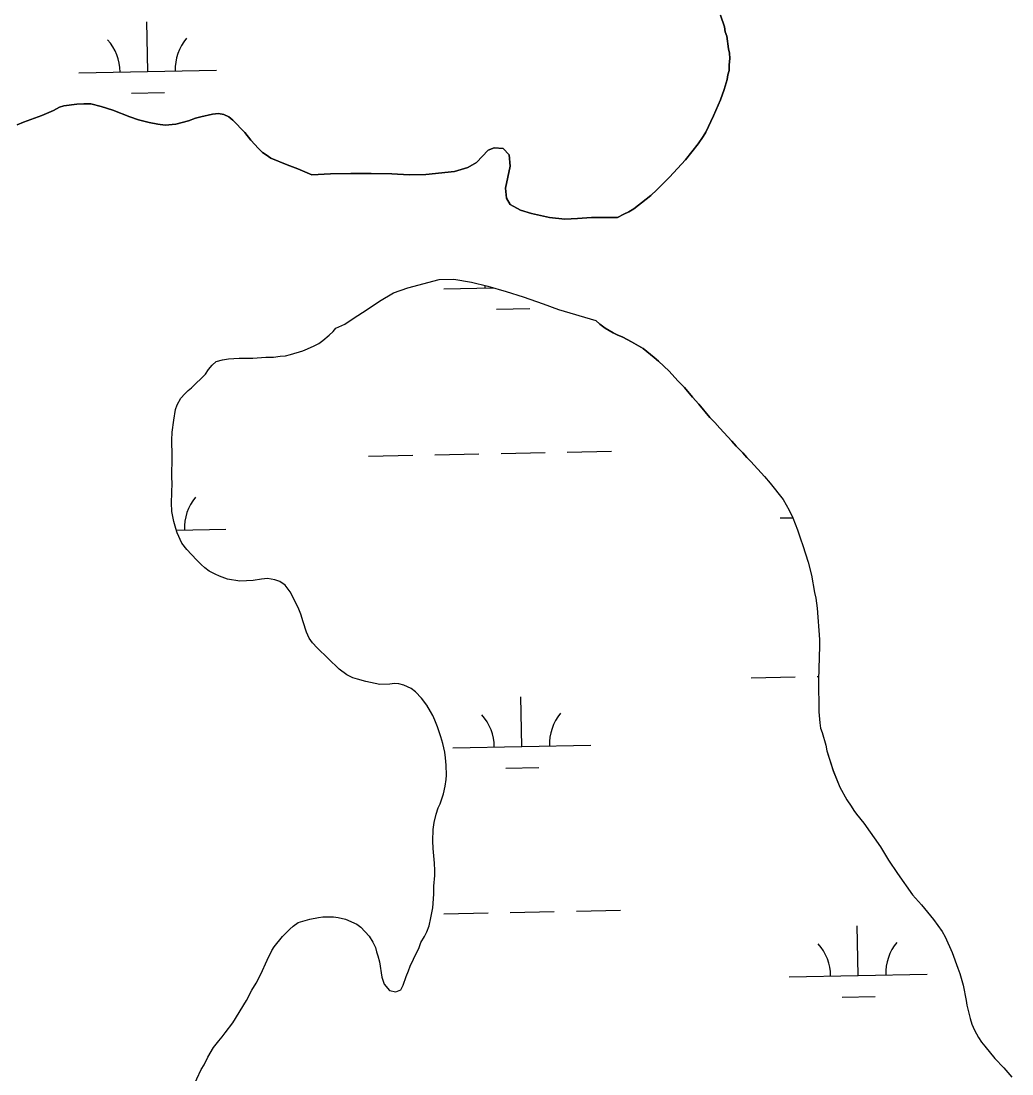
# Model space of a CAD drawing. Extents: x 3989314 to 4027622, y 243956 to 270014.
# Drawn here: x 4014944 to 4015662, y 260367 to 261130 of the extents above; entities that cross this region are included whole.
import ezdxf

# ---------------------------------------------------------------- set-up
doc = ezdxf.new("R2010")
doc.units = 0
doc.layers.add('V-RIVR-EDGE', color=7, linetype='Continuous')
doc.layers.add('V-WETL-SWMP', color=7, linetype='Continuous')

msp = doc.modelspace()

# ---------------------------------------------------------------- linework, layer by layer
at = {"layer": 'V-RIVR-EDGE'}
for points in [[(4015456.09, 261087.94), (4015456.56, 261091.36), (4015457.39, 261094.39), (4015457.49, 261098.58), (4015457.98, 261103.15), (4015457.69, 261106.96), (4015457, 261110.03), (4015455.7, 261119.21), (4015454.63, 261122.29), (4015453.96, 261126.12), (4015451.12, 261134.57)], [(4015376.63, 260987.78), (4015381.08, 260990.25), (4015384.71, 260991.95), (4015388.35, 260994.24), (4015397.31, 261001.17), (4015400.56, 261003.88), (4015405.06, 261007.94), (4015414.26, 261017.06), (4015425.76, 261029.7), (4015435.03, 261041.21), (4015438.56, 261046.49), (4015440.44, 261049.63), (4015446.13, 261061.43), (4015451.22, 261073.05), (4015453.81, 261080.55), (4015456.09, 261087.94)], [(4014941.41, 261055.04), (4014945.84, 261056.91), (4014959.12, 261061.74), (4014967.79, 261065.49), (4014972.03, 261067.77), (4014975.24, 261068.68), (4014984.64, 261070.02), (4014989.63, 261070.29), (4014994.8, 261070.15), (4015002.33, 261068.36), (4015010.62, 261065.55), (4015023.04, 261060.83), (4015029.36, 261058.67), (4015037.08, 261056.68), (4015043.42, 261055.51), (4015048.58, 261054.77), (4015056.37, 261055.56), (4015065.6, 261057.91), (4015070.63, 261059.77), (4015074.45, 261060.86), (4015082.86, 261062.63), (4015087.26, 261063.31), (4015091.23, 261062.6), (4015094.77, 261060.92), (4015097.69, 261058.45), (4015106.41, 261049.45), (4015110.65, 261043.96), (4015116.27, 261037.83), (4015119.18, 261034.96), (4015121.92, 261033.3), (4015125.24, 261030.82), (4015137.06, 261025.92), (4015144.76, 261023.12), (4015155, 261018.67)], [(4015155, 261018.67), (4015168.57, 261019.5), (4015183.32, 261019.71), (4015198.06, 261019.71), (4015213, 261019.51), (4015225.53, 261018.78), (4015237.69, 261019.05), (4015258.46, 261021.09), (4015268.1, 261024.02), (4015274.38, 261027.64), (4015282.78, 261036.58), (4015287.21, 261038.26), (4015293.58, 261037.88), (4015298.04, 261033.39), (4015298.61, 261025), (4015295.4, 261009.15), (4015296.01, 261001.96), (4015298.67, 260997.31), (4015306.13, 260993.12), (4015314.23, 260990.72), (4015327.1, 260987.78), (4015338.23, 260986.69), (4015347.41, 260987.04), (4015357.59, 260987.97), (4015365.95, 260987.74), (4015376.63, 260987.78)], [(4015172.36, 260907.64), (4015178.81, 260910.45), (4015185.51, 260915.06), (4015194.42, 260920.6), (4015203.97, 260927.32), (4015214.08, 260933.22), (4015224.54, 260936.93), (4015247.21, 260942.9), (4015257.98, 260943.21), (4015270.67, 260940.88), (4015282.54, 260937.97), (4015295.79, 260934.23), (4015308.24, 260930.32), (4015322.65, 260925.35), (4015333.7, 260921.27), (4015360.69, 260913.1)], [(4015483.19, 260800.06), (4015473.12, 260811.09), (4015470.21, 260813.96), (4015467.31, 260817.22), (4015462.46, 260822.13), (4015459.37, 260825.8), (4015450.66, 260835.2), (4015447.18, 260839.27), (4015443.49, 260842.96), (4015435.58, 260852.53), (4015430.93, 260857.64), (4015425.14, 260864.56), (4015420.29, 260869.47), (4015413.9, 260876.42), (4015406.13, 260883.8), (4015403.21, 260886.46), (4015395.02, 260892.86), (4015386.58, 260897.67), (4015380.29, 260901.02), (4015376.15, 260902.72), (4015373.4, 260904.19), (4015367.52, 260907.74), (4015363.61, 260910.63), (4015360.69, 260913.1)], [(4015148.42, 260891.34), (4015151.84, 260892.65), (4015156.68, 260894.91), (4015159.92, 260896.61), (4015162.96, 260898.73), (4015167.45, 260902.59), (4015170.31, 260905.3), (4015172.36, 260907.64)], [(4015234.01, 260462.33), (4015236.72, 260466.84), (4015238.4, 260470.18), (4015239.91, 260474.52), (4015241.26, 260480.27), (4015242.65, 260487.6), (4015243.31, 260497.54), (4015243.47, 260503.32), (4015244.07, 260511.07), (4015244.17, 260514.65), (4015243.91, 260520.04), (4015242.8, 260530.63), (4015242.74, 260536.01), (4015242.97, 260544.37), (4015243.7, 260549.33), (4015245.06, 260555.47), (4015246.57, 260560.01), (4015247.85, 260562.96), (4015250.43, 260570.07), (4015251.57, 260575.82), (4015252.3, 260580.58), (4015252.58, 260583.76), (4015252.38, 260590.93), (4015251.92, 260596.33), (4015251.23, 260600.33), (4015249.8, 260606.54), (4015248.34, 260611.56), (4015245.95, 260618.8), (4015244.08, 260623.63), (4015242.54, 260626.84), (4015241.06, 260629.89), (4015238.4, 260634.54), (4015234.55, 260639.62), (4015230.09, 260644.12), (4015226.96, 260646.4), (4015221.65, 260648.93), (4015218.09, 260649.82), (4015214.91, 260650.11), (4015211.5, 260649.6), (4015204.33, 260649.39), (4015194.03, 260651.66), (4015188.09, 260653.21), (4015184.74, 260654.3), (4015180.21, 260656.41), (4015174.74, 260660.54), (4015158.81, 260675.91), (4015155.52, 260679.58), (4015153.03, 260683.03), (4015151.15, 260687.27), (4015148.56, 260694.91), (4015146.92, 260700.33), (4015145.42, 260703.96), (4015141.83, 260711.42), (4015139.18, 260716.47), (4015135.72, 260721.35), (4015131.81, 260724.04), (4015128.06, 260725.34), (4015122.7, 260726.28), (4015118.51, 260725.79), (4015112.5, 260724.76), (4015102.73, 260724.22), (4015093.81, 260725.85), (4015087.89, 260728), (4015084.93, 260729.27), (4015080.41, 260731.59), (4015077.48, 260733.86), (4015074.76, 260736.32), (4015071.27, 260739.8), (4015064.29, 260747.16), (4015060.63, 260751.84), (4015057.44, 260759.29), (4015056.33, 260762.51), (4015054.87, 260767.53), (4015053.47, 260774.74), (4015053.24, 260781.12), (4015053.63, 260795.65), (4015053.53, 260799.24), (4015053.75, 260815.17), (4015053.46, 260826.54), (4015053.81, 260832.31), (4015054.84, 260841.04), (4015056.04, 260848.78), (4015057.33, 260852.13), (4015060.04, 260856.84), (4015062.92, 260860.15), (4015065.37, 260862.48), (4015067.81, 260864.4), (4015077.84, 260874.3), (4015080.12, 260877.62), (4015082.8, 260880.94), (4015085.65, 260883.45), (4015090.27, 260884.72), (4015094.47, 260885.41), (4015102.25, 260885.8), (4015112.22, 260885.93), (4015121.6, 260886.68), (4015127.18, 260886.73), (4015131.98, 260887.4), (4015135.77, 260887.69), (4015139.58, 260888.59), (4015148.42, 260891.34)], [(4015483.19, 260800.06), (4015487.25, 260795.37), (4015496.5, 260783.57), (4015501.07, 260775.68), (4015503.71, 260770.23), (4015507.07, 260761.57), (4015509.08, 260754.95), (4015510.94, 260750.12), (4015514.61, 260738.06), (4015517.15, 260728.63), (4015519.4, 260716.02), (4015520.29, 260712.01), (4015521.29, 260704.62), (4015522.88, 260682.06), (4015522.94, 260677.08), (4015522.3, 260652.79), (4015522.47, 260629.48), (4015523.06, 260621.69), (4015523.75, 260617.69), (4015524.87, 260614.67), (4015527.61, 260605.43), (4015528.29, 260601.23), (4015532.89, 260586.97), (4015537.76, 260575.08), (4015542.69, 260565.79), (4015545.95, 260561.32), (4015547.86, 260558.08), (4015549.78, 260555.44), (4015554.99, 260548.92), (4015567.08, 260531.87), (4015573, 260522.14), (4015579.52, 260512.41), (4015590.46, 260496.98), (4015596.84, 260489.64), (4015605.52, 260479.04), (4015611.86, 260470.31), (4015614.15, 260466.46), (4015619.03, 260455.18), (4015623.31, 260443.9), (4015624.6, 260440.08), (4015626.96, 260431.46), (4015629.26, 260420.44), (4015629.77, 260417.04), (4015632.1, 260407.41), (4015633.38, 260403.2), (4015635.26, 260398.96), (4015638.3, 260393.5), (4015640.41, 260390.26), (4015642.72, 260387.21), (4015650.06, 260378.45), (4015656.45, 260371.7), (4015662.44, 260364.77)], [(4015068.43, 260356.97), (4015074.77, 260370.35), (4015076.85, 260373.88), (4015079.59, 260379.39), (4015083.76, 260386.25), (4015087.47, 260391.13), (4015089.94, 260394.05), (4015092.01, 260396.98), (4015097.58, 260404.21), (4015107.58, 260420.48), (4015111.56, 260427.94), (4015114.69, 260433.04), (4015118.05, 260439.52), (4015122.5, 260449.56), (4015125.88, 260456.65), (4015127.54, 260459.19), (4015133.72, 260466.8), (4015139.04, 260472.03), (4015141.48, 260474.16), (4015145.14, 260476.85), (4015153.57, 260479.22), (4015159.79, 260480.64), (4015162.98, 260480.96), (4015170.76, 260481.15), (4015174.13, 260480.66), (4015179.28, 260479.33), (4015187.55, 260475.72), (4015190.48, 260473.65), (4015196.48, 260467.12), (4015199.15, 260462.66), (4015201.04, 260458.82), (4015201.75, 260455.62), (4015202.87, 260452.8), (4015203.95, 260448.39), (4015205.65, 260437.39), (4015207.31, 260432.16), (4015211.17, 260427.68), (4015215.72, 260426.56), (4015219.55, 260428.05), (4015221.23, 260431.39), (4015223.39, 260437.71), (4015225.09, 260441.85), (4015226.18, 260445.21), (4015231.03, 260455.43), (4015232.5, 260458.18), (4015234.01, 260462.33)]]:
    msp.add_lwpolyline(points, dxfattribs=at)
at = {"layer": 'V-WETL-SWMP'}
for p, q in [((4015035.94, 261093.7), (4015035.23, 261129.69)), ((4014985.95, 261092.7), (4015085.93, 261094.7)), ((4015024.25, 261078.03), (4015048.25, 261078.51)), ((4015250.56, 260936.08), (4015286.69, 260936.8)), ((4015288.86, 260921.41), (4015312.86, 260921.89)), ((4015340.09, 260817.77), (4015372.09, 260818.41)), ((4015196.12, 260814.9), (4015228.12, 260815.54)), ((4015244.11, 260815.86), (4015276.11, 260816.5)), ((4015292.1, 260816.81), (4015324.1, 260817.45)), ((4015494.39, 260770.09), (4015503.69, 260770.28)), ((4015056.73, 260761.37), (4015092.56, 260762.09)), ((4015473.29, 260654.22), (4015505.28, 260654.86)), ((4015521.28, 260655.18), (4015522.36, 260655.2)), ((4015307.18, 260604.47), (4015306.46, 260640.46)), ((4015257.19, 260603.47), (4015357.17, 260605.47)), ((4015295.49, 260588.8), (4015319.49, 260589.28)), ((4015250.74, 260483.25), (4015282.73, 260483.89)), ((4015298.73, 260484.21), (4015330.72, 260484.84)), ((4015346.72, 260485.16), (4015378.72, 260485.8)), ((4015551.01, 260438.48), (4015550.29, 260474.47)), ((4015501.02, 260437.49), (4015601, 260439.48)), ((4015539.32, 260422.81), (4015563.31, 260423.29))]:
    msp.add_line(p, q, dxfattribs=at)
for points in [[(4015451.12, 261134.57), (4015453.96, 261126.12), (4015454.63, 261122.29), (4015455.7, 261119.21), (4015457.01, 261110.03), (4015457.69, 261106.97), (4015457.98, 261103.15), (4015457.49, 261098.58), (4015457.39, 261094.39), (4015456.56, 261091.36), (4015456.09, 261087.94), (4015453.81, 261080.55), (4015451.22, 261073.05), (4015446.13, 261061.43), (4015440.43, 261049.63), (4015438.56, 261046.49), (4015435.03, 261041.21), (4015425.76, 261029.7), (4015414.26, 261017.06), (4015405.06, 261007.94), (4015400.56, 261003.88), (4015397.31, 261001.17), (4015388.35, 260994.24), (4015384.71, 260991.95), (4015381.08, 260990.25), (4015376.63, 260987.78), (4015365.95, 260987.74), (4015357.59, 260987.97), (4015347.41, 260987.04), (4015338.23, 260986.69), (4015327.1, 260987.78), (4015314.23, 260990.72), (4015306.13, 260993.12), (4015298.67, 260997.31), (4015296, 261001.96), (4015295.4, 261009.15), (4015298.61, 261025), (4015298.04, 261033.38), (4015293.58, 261037.89), (4015287.21, 261038.25), (4015282.78, 261036.58), (4015274.38, 261027.64), (4015268.1, 261024.02), (4015258.46, 261021.09), (4015237.69, 261019.05), (4015225.53, 261018.78), (4015213, 261019.51), (4015198.06, 261019.71), (4015183.32, 261019.71), (4015168.57, 261019.5), (4015155, 261018.67), (4015144.76, 261023.12), (4015137.06, 261025.92), (4015125.24, 261030.82), (4015121.92, 261033.3), (4015119.18, 261034.96), (4015116.27, 261037.83), (4015110.65, 261043.96), (4015106.42, 261049.45), (4015097.69, 261058.45), (4015094.77, 261060.92), (4015091.23, 261062.6), (4015087.26, 261063.31), (4015082.86, 261062.63), (4015074.45, 261060.86), (4015070.63, 261059.77), (4015065.6, 261057.91), (4015056.37, 261055.56), (4015048.58, 261054.77), (4015043.42, 261055.51), (4015037.08, 261056.68), (4015029.36, 261058.67), (4015023.04, 261060.83), (4015010.62, 261065.55), (4015002.33, 261068.36), (4014994.81, 261070.15), (4014989.63, 261070.29), (4014984.64, 261070.03), (4014975.24, 261068.68), (4014972.03, 261067.77)], [(4014972.03, 261067.77), (4014967.79, 261065.49), (4014959.12, 261061.74), (4014945.84, 261056.92), (4014941.41, 261055.04)], [(4015172.36, 260907.64), (4015178.81, 260910.45), (4015185.51, 260915.06), (4015194.42, 260920.6), (4015203.97, 260927.32), (4015214.08, 260933.22), (4015224.54, 260936.93), (4015247.21, 260942.9), (4015257.98, 260943.21), (4015270.67, 260940.88), (4015282.54, 260937.97), (4015295.79, 260934.23), (4015308.24, 260930.31), (4015322.65, 260925.35), (4015333.7, 260921.27), (4015360.69, 260913.1), (4015363.62, 260910.63), (4015367.52, 260907.74), (4015373.4, 260904.19), (4015376.15, 260902.72), (4015380.29, 260901.02), (4015386.58, 260897.67), (4015395.02, 260892.86), (4015403.21, 260886.46), (4015406.13, 260883.8), (4015413.9, 260876.42), (4015420.29, 260869.47), (4015425.14, 260864.56), (4015430.93, 260857.64), (4015435.58, 260852.53), (4015443.49, 260842.96), (4015447.18, 260839.27), (4015450.66, 260835.2), (4015459.37, 260825.8), (4015462.46, 260822.13), (4015467.31, 260817.22), (4015470.21, 260813.96), (4015473.12, 260811.09), (4015483.19, 260800.06), (4015487.25, 260795.37), (4015496.5, 260783.57), (4015501.07, 260775.68), (4015503.71, 260770.23), (4015507.07, 260761.57), (4015509.08, 260754.95), (4015510.94, 260750.12), (4015514.61, 260738.06), (4015517.15, 260728.63), (4015519.4, 260716.02), (4015520.29, 260712.01), (4015521.29, 260704.62), (4015522.88, 260682.06), (4015522.94, 260677.08), (4015522.29, 260652.79), (4015522.47, 260629.48), (4015523.06, 260621.69), (4015523.75, 260617.69), (4015524.87, 260614.67), (4015527.61, 260605.43), (4015528.29, 260601.23), (4015532.89, 260586.96), (4015537.76, 260575.08), (4015542.69, 260565.79), (4015545.96, 260561.32), (4015547.86, 260558.08), (4015549.78, 260555.44), (4015554.99, 260548.92), (4015567.08, 260531.87), (4015573, 260522.15), (4015579.52, 260512.41), (4015590.46, 260496.98), (4015596.84, 260489.64), (4015605.52, 260479.04), (4015611.86, 260470.31), (4015614.15, 260466.46), (4015619.03, 260455.18), (4015623.31, 260443.9), (4015624.6, 260440.08), (4015626.96, 260431.46), (4015629.26, 260420.44), (4015629.77, 260417.04), (4015632.1, 260407.41), (4015633.38, 260403.2), (4015635.26, 260398.96), (4015638.3, 260393.5), (4015640.41, 260390.26), (4015642.72, 260387.21), (4015650.06, 260378.45), (4015656.45, 260371.7), (4015662.44, 260364.77)], [(4015243.47, 260503.32), (4015244.07, 260511.07), (4015244.17, 260514.65), (4015243.91, 260520.04), (4015242.8, 260530.63), (4015242.74, 260536.01), (4015242.97, 260544.37), (4015243.7, 260549.33), (4015245.06, 260555.47), (4015246.57, 260560.01), (4015247.85, 260562.97), (4015250.43, 260570.07), (4015251.57, 260575.82), (4015252.3, 260580.58), (4015252.58, 260583.76), (4015252.38, 260590.93), (4015251.92, 260596.33), (4015251.23, 260600.33), (4015249.8, 260606.54), (4015248.34, 260611.56), (4015245.95, 260618.8), (4015244.08, 260623.63), (4015242.53, 260626.84), (4015241.06, 260629.89), (4015238.4, 260634.54), (4015234.55, 260639.62), (4015230.09, 260644.12), (4015226.96, 260646.4), (4015221.65, 260648.93), (4015218.08, 260649.82), (4015214.91, 260650.11), (4015211.5, 260649.6), (4015204.33, 260649.39), (4015194.03, 260651.66), (4015188.09, 260653.21), (4015184.74, 260654.3), (4015180.21, 260656.41), (4015174.74, 260660.54), (4015158.81, 260675.91), (4015155.53, 260679.58), (4015153.03, 260683.03), (4015151.15, 260687.27), (4015148.56, 260694.91), (4015146.92, 260700.33), (4015145.42, 260703.96), (4015141.83, 260711.42), (4015139.18, 260716.47), (4015135.72, 260721.35), (4015131.81, 260724.04), (4015128.06, 260725.34), (4015122.7, 260726.28), (4015118.51, 260725.79), (4015112.5, 260724.76), (4015102.73, 260724.22), (4015093.81, 260725.85), (4015087.89, 260728), (4015084.93, 260729.27), (4015080.41, 260731.59), (4015077.48, 260733.86), (4015074.76, 260736.32), (4015071.27, 260739.8), (4015064.29, 260747.16), (4015060.63, 260751.84), (4015057.44, 260759.29), (4015056.33, 260762.51), (4015054.87, 260767.53), (4015053.47, 260774.74), (4015053.24, 260781.12), (4015053.63, 260795.65), (4015053.53, 260799.24), (4015053.75, 260815.17), (4015053.46, 260826.54), (4015053.81, 260832.3), (4015054.84, 260841.04), (4015056.04, 260848.78), (4015057.33, 260852.13), (4015060.04, 260856.84), (4015062.92, 260860.15), (4015065.37, 260862.48), (4015067.81, 260864.4), (4015077.84, 260874.3), (4015080.12, 260877.62), (4015082.8, 260880.94), (4015085.65, 260883.45), (4015090.27, 260884.72), (4015094.47, 260885.41), (4015102.25, 260885.8), (4015112.22, 260885.93), (4015121.6, 260886.68), (4015127.18, 260886.73), (4015131.98, 260887.4), (4015135.77, 260887.7), (4015139.58, 260888.59), (4015148.42, 260891.34), (4015151.84, 260892.65), (4015156.68, 260894.91), (4015159.92, 260896.61), (4015162.96, 260898.72), (4015167.45, 260902.59), (4015170.31, 260905.3), (4015172.36, 260907.64)], [(4015092.01, 260396.98), (4015097.58, 260404.21), (4015107.58, 260420.48), (4015111.56, 260427.94), (4015114.69, 260433.04), (4015118.05, 260439.52), (4015122.5, 260449.56), (4015125.88, 260456.65), (4015127.54, 260459.19), (4015133.72, 260466.8), (4015139.04, 260472.03), (4015141.48, 260474.16), (4015145.14, 260476.85), (4015153.57, 260479.22), (4015159.79, 260480.64), (4015162.98, 260480.96), (4015170.76, 260481.15), (4015174.13, 260480.66), (4015179.27, 260479.33), (4015187.55, 260475.72), (4015190.48, 260473.65), (4015196.48, 260467.12), (4015199.15, 260462.66), (4015201.04, 260458.83), (4015201.75, 260455.62), (4015202.87, 260452.8), (4015203.95, 260448.39), (4015205.65, 260437.39), (4015207.3, 260432.16), (4015211.17, 260427.68), (4015215.72, 260426.56), (4015219.55, 260428.05), (4015221.23, 260431.39), (4015223.39, 260437.71), (4015225.09, 260441.85), (4015226.18, 260445.21), (4015231.03, 260455.44), (4015232.5, 260458.19), (4015234.01, 260462.33), (4015236.72, 260466.84), (4015238.4, 260470.18), (4015239.91, 260474.52), (4015241.26, 260480.27), (4015242.65, 260487.6), (4015243.31, 260497.54), (4015243.47, 260503.32)], [(4015068.44, 260356.97), (4015074.77, 260370.35), (4015076.85, 260373.88), (4015079.59, 260379.39), (4015083.76, 260386.25), (4015087.47, 260391.13), (4015089.94, 260394.05), (4015092.01, 260396.98)]]:
    msp.add_lwpolyline(points, dxfattribs=at)
for centre, start, end in [((4014980.7, 261093.07), 0.36988, 41.91354), ((4015091.17, 261095.27), 140.36987, 181.91353), ((4015245.31, 260936.45), 0.36988, 3.28624), ((4015097.79, 260762.67), 140.36987, 181.91353), ((4015362.4, 260606.04), 140.36987, 181.91353), ((4015251.94, 260603.84), 0.36988, 41.91354), ((4015495.77, 260437.86), 0.36988, 41.91354), ((4015606.23, 260440.06), 140.36987, 181.91353)]:
    msp.add_arc(centre, 35.25, start, end, dxfattribs=at)

doc.saveas('drawing.dxf')
